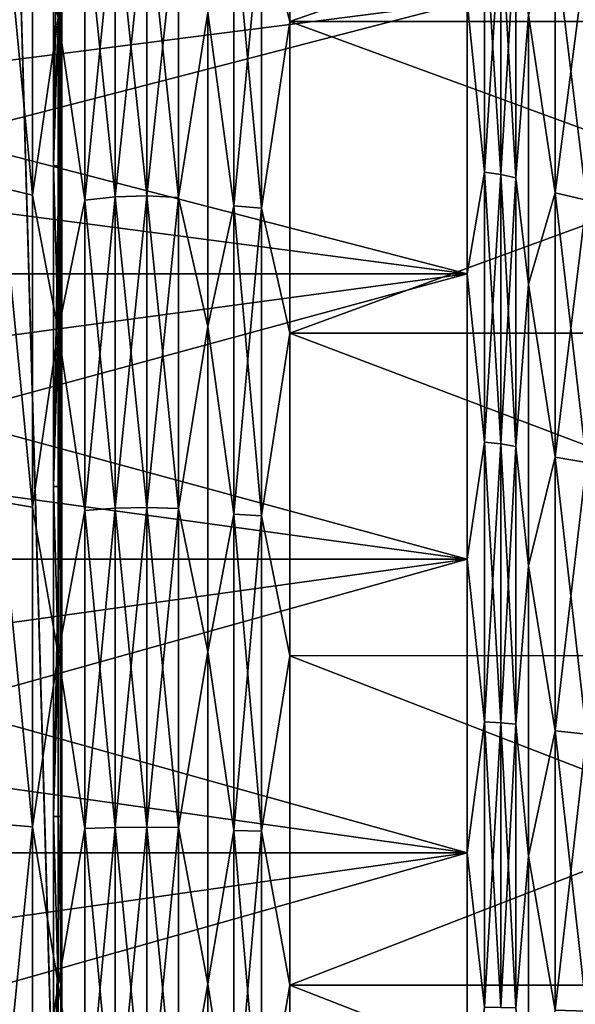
# Model space of a CAD drawing. Header units: metres. Extents: x -205 to 205, y -104 to 104.
# Tile 1004 of 1056: x -40.26 to -36.81, y 0.95 to 7.06. Entities that reach past the tile are written whole.
import ezdxf

# ---------------------------------------------------------------- set-up
doc = ezdxf.new("R2010")
doc.units = ezdxf.units.M
doc.layers.add('solid_01_2-CONSUMER_EHM_BOX_SW0001', color=7, linetype='CONTINUOUS')

msp = doc.modelspace()

# ---------------------------------------------------------------- linework, layer by layer
at = {"layer": 'solid_01_2-CONSUMER_EHM_BOX_SW0001'}
for points in [[(-200.010849, -74.958488), (-200.010773, 75.041512), (-0.010778, 75.04142)], [(-0.010849, -74.95858), (-200.010849, -74.958488), (-0.010778, 75.04142)], [(-42.500065, -37.458561, 108.5), (42.499969, 37.541401, 108.5), (-42.500031, 37.541439, 108.5)], [(-42.500065, -37.458561, 108.5), (42.499935, -37.458599, 108.5), (42.499969, 37.541401, 108.5)], [(-40.598011, 19.039743, 63.099998), (-39.498363, -18.956865, 63.099998), (-40.59803, -18.956865, 63.099998)], [(-40.598011, 19.039743, 63.099998), (39.498245, -18.956903, 63.099998), (-39.498363, -18.956865, 63.099998)], [(-40.598011, 19.039743, 63.099998), (40.597916, -18.956903, 63.099998), (39.498245, -18.956903, 63.099998)], [(-40.598011, 19.039743, 63.099998), (-39.498344, 19.039742, 63.099998), (40.597916, -18.956903, 63.099998)], [(40.597916, -18.956903, 63.099998), (-39.498344, 19.039742, 63.099998), (39.498264, 19.039705, 63.099998)], [(-40.000042, 18.541439, 6), (-40.027378, 8.063331, 8.610086), (-40.018719, 6.15549, 7.783002)], [(-40.000042, 18.541439, 6), (-40.018719, 6.15549, 7.783002), (-40.012447, 4.164842, 7.184182)], [(-40.000042, 18.541439, 6), (-40.012447, 4.164842, 7.184182), (-40.008652, 2.116983, 6.821424)], [(-40.000042, 18.541439, 6), (-40.008652, 2.116983, 6.821424), (-40.007378, 0.04149, 6.7)], [(-40.000042, 18.541439, 6), (-40.007378, 0.04149, 6.7), (-40.000057, -18.458561, 6)], [(-31.800039, 18.541435, 6), (-40.000042, 18.541439, 6), (-40.000057, -18.458561, 6)], [(-31.800039, 18.541435, 6), (-40.000057, -18.458561, 6), (-31.800058, -18.458565, 6)], [(-38.584896, 7.052049, 40.752426), (-38.584896, 8.891438, 39.828651), (-38.761566, 7.728005, 40.461323)], [(-38.761566, 7.728005, 8.538678), (-38.584896, 8.891438, 9.17135), (-38.584896, 7.052049, 8.247575)], [(-33.300045, 8.891307, 39.828724), (-38.584896, 8.891438, 39.828651), (-38.584896, 7.052049, 40.752426)], [(-33.300045, 7.052092, 8.247596), (-38.584896, 7.052049, 8.247575), (-38.584896, 8.891438, 9.17135)], [(-33.300045, 8.891317, 9.171283), (-33.300045, 7.052092, 8.247596), (-38.584896, 8.891438, 9.17135)], [(-33.300045, 7.052084, 40.752407), (-33.300045, 8.891307, 39.828724), (-38.584896, 7.052049, 40.752426)], [(-40.051361, 6.155506, 7.782998), (-40.018719, 6.15549, 7.783002), (-40.027378, 8.063331, 8.610086)], [(-40.051361, 8.063162, 8.610004), (-40.051361, 6.155506, 7.782998), (-40.027378, 8.063331, 8.610086)], [(-40.022545, 7.074157, 8.196341), (-40.051361, 6.155506, 7.782998), (-40.051361, 8.063162, 8.610004)], [(-40.364674, 7.892413, 40.818127), (-40.372852, 6.019494, 41.599018), (-40.18243, 5.972823, 41.450924)], [(-40.364674, 7.892413, 40.818127), (-40.18243, 5.972823, 41.450924), (-40.18243, 7.833429, 40.680237)], [(-40.022545, 7.074157, 40.803658), (-40.18243, 7.833429, 40.680237), (-40.18243, 5.972823, 41.450924)], [(-39.471989, 7.829438, 40.671947), (-39.670082, 7.82172, 40.655922), (-39.670086, 5.96391, 41.425453)], [(-39.471989, 5.969785, 41.442242), (-39.471989, 7.829438, 40.671947), (-39.670086, 5.96391, 41.425453)], [(-39.471989, 7.829438, 8.328053), (-39.471989, 5.969785, 7.557759), (-39.670082, 7.82172, 8.344078)], [(-39.275631, 5.959338, 7.587613), (-39.471989, 5.969785, 7.557759), (-39.471989, 7.829438, 8.328053)], [(-39.275631, 7.815714, 8.356549), (-39.275631, 5.959338, 7.587613), (-39.471989, 7.829438, 8.328053)], [(-39.275631, 7.815714, 40.643452), (-39.471989, 7.829438, 40.671947), (-39.471989, 5.969785, 41.442242)], [(-39.85767, 5.942077, 41.363056), (-39.85767, 7.793038, 40.596363), (-40.022545, 7.074157, 40.803658)], [(-39.85767, 7.793038, 8.403637), (-39.85767, 5.942077, 7.636943), (-40.022545, 7.074157, 8.196341)], [(-39.670082, 7.82172, 8.344078), (-39.670086, 5.96391, 7.574548), (-39.85767, 7.793038, 8.403637)], [(-39.670082, 7.82172, 40.655922), (-39.85767, 7.793038, 40.596363), (-39.85767, 5.942077, 41.363056)], [(-39.670086, 5.96391, 41.425453), (-39.670082, 7.82172, 40.655922), (-39.85767, 5.942077, 41.363056)], [(-39.670086, 5.96391, 7.574548), (-39.85767, 5.942077, 7.636943), (-39.85767, 7.793038, 8.403637)], [(-39.471989, 5.969785, 7.557759), (-39.670086, 5.96391, 7.574548), (-39.670082, 7.82172, 8.344078)], [(-39.275631, 5.959338, 41.412388), (-39.275631, 7.815714, 40.643452), (-39.471989, 5.969785, 41.442242)], [(-39.093311, 7.107061, 8.120045), (-39.275631, 5.959338, 7.587613), (-39.275631, 7.815714, 8.356549)], [(-39.093311, 7.107061, 40.879955), (-39.275631, 7.815714, 40.643452), (-39.275631, 5.959338, 41.412388)], [(-38.933014, 5.908036, 7.734226), (-39.093311, 7.107061, 8.120045), (-38.933014, 7.748319, 8.496496)], [(-38.933014, 7.748319, 40.503506), (-39.093311, 7.107061, 40.879955), (-38.933014, 5.908036, 41.265774)], [(-38.933014, 7.748319, 40.503506), (-38.933014, 5.908036, 41.265774), (-38.761566, 7.728005, 40.461323)], [(-38.933014, 7.748319, 8.496496), (-38.761566, 7.728005, 8.538678), (-38.761566, 5.892572, 7.778418)], [(-38.933014, 5.908036, 7.734226), (-38.933014, 7.748319, 8.496496), (-38.761566, 5.892572, 7.778418)], [(-38.933014, 5.908036, 41.265774), (-38.761566, 5.892572, 41.221581), (-38.761566, 7.728005, 40.461323)], [(-38.584896, 7.052049, 40.752426), (-38.761566, 7.728005, 40.461323), (-38.761566, 5.892572, 41.221581)], [(-38.761566, 5.892572, 7.778418), (-38.761566, 7.728005, 8.538678), (-38.584896, 7.052049, 8.247575)], [(-37.37669, 6.116619, 10.416145), (-37.37669, 7.710576, 11.216661), (-37.484318, 7.174938, 10.90825)], [(-37.484318, 7.174938, 38.091751), (-37.37669, 7.710576, 37.78334), (-37.37669, 6.116619, 38.583855)], [(-37.273811, 7.693201, 11.246757), (-37.37669, 7.710576, 11.216661), (-37.37669, 6.116619, 10.416145)], [(-37.273811, 6.102854, 38.551945), (-37.37669, 6.116619, 38.583855), (-37.37669, 7.710576, 37.78334)], [(-37.273811, 7.693201, 37.753242), (-37.273811, 6.102854, 38.551945), (-37.37669, 7.710576, 37.78334)], [(-37.273811, 6.102854, 10.448055), (-37.273811, 7.693201, 11.246757), (-37.37669, 6.116619, 10.416145)], [(-37.180859, 7.665129, 11.295379), (-37.273811, 7.693201, 11.246757), (-37.273811, 6.102854, 10.448055)], [(-37.180862, 6.080617, 38.500393), (-37.273811, 6.102854, 38.551945), (-37.273811, 7.693201, 37.753242)], [(-37.180859, 7.665129, 37.70462), (-37.180862, 6.080617, 38.500393), (-37.273811, 7.693201, 37.753242)], [(-37.180862, 6.080617, 10.499606), (-37.180859, 7.665129, 11.295379), (-37.273811, 6.102854, 10.448055)], [(-37.180859, 7.665129, 37.70462), (-37.102295, 7.092487, 37.934654), (-37.180862, 6.080617, 38.500393)], [(-37.180862, 6.080617, 10.499606), (-37.102295, 7.092487, 11.065347), (-37.180859, 7.665129, 11.295379)], [(-37.102295, 7.092487, 37.934654), (-36.937305, 7.549184, 37.503799), (-36.937305, 5.98877, 38.287468)], [(-36.937305, 5.98877, 10.712532), (-36.937305, 7.549184, 11.496201), (-37.102295, 7.092487, 11.065347)], [(-36.742111, 5.942072, 38.179211), (-36.937305, 5.98877, 38.287468), (-36.937305, 7.549184, 37.503799)], [(-36.742111, 7.490233, 37.401695), (-36.742111, 5.942072, 38.179211), (-36.937305, 7.549184, 37.503799)], [(-36.742111, 7.490233, 11.598306), (-36.937305, 7.549184, 11.496201), (-36.937305, 5.98877, 10.712532)], [(-36.742111, 5.942072, 10.820789), (-36.742111, 7.490233, 11.598306), (-36.937305, 5.98877, 10.712532)], [(-44.000046, 6.341283, 10.50234), (-37.484318, 7.174938, 10.90825), (-44.000046, 7.174948, 10.908254)], [(-44.000046, 7.174948, 38.091747), (-37.484318, 7.174938, 38.091751), (-37.484318, 5.484622, 38.852501)], [(-44.000046, 6.341283, 38.497662), (-44.000046, 7.174948, 38.091747), (-37.484318, 5.484622, 38.852501)], [(-44.000046, 5.484631, 10.147503), (-37.484318, 5.484622, 10.147501), (-37.484318, 7.174938, 10.90825)], [(-44.000046, 5.484631, 10.147503), (-37.484318, 7.174938, 10.90825), (-44.000046, 6.341283, 10.50234)], [(-37.37669, 6.116619, 10.416145), (-37.484318, 7.174938, 10.90825), (-37.484318, 5.484622, 10.147501)], [(-37.484318, 5.484622, 38.852501), (-37.484318, 7.174938, 38.091751), (-37.37669, 6.116619, 38.583855)], [(-39.093311, 7.107061, 8.120045), (-39.093311, 5.157689, 7.410532), (-39.275631, 5.959338, 7.587613)], [(-39.093311, 5.157689, 41.58947), (-39.093311, 7.107061, 40.879955), (-39.275631, 5.959338, 41.412388)], [(-38.933014, 5.908036, 7.734226), (-39.093311, 5.157689, 7.410532), (-39.093311, 7.107061, 8.120045)], [(-38.933014, 5.908036, 41.265774), (-39.093311, 7.107061, 40.879955), (-39.093311, 5.157689, 41.58947)], [(-37.180862, 6.080617, 38.500393), (-37.102295, 7.092487, 37.934654), (-37.102295, 5.421708, 38.686611)], [(-37.180862, 6.080617, 10.499606), (-37.102295, 5.421708, 10.313391), (-37.102295, 7.092487, 11.065347)], [(-37.102295, 5.421708, 38.686611), (-37.102295, 7.092487, 37.934654), (-36.937305, 5.98877, 38.287468)], [(-36.937305, 5.98877, 10.712532), (-37.102295, 7.092487, 11.065347), (-37.102295, 5.421708, 10.313391)], [(-40.022545, 5.133982, 41.509834), (-40.022545, 7.074157, 40.803658), (-40.18243, 5.972823, 41.450924)], [(-40.022545, 7.074157, 8.196341), (-40.022545, 5.133982, 7.490167), (-40.051361, 6.155506, 7.782998)], [(-39.85767, 5.942077, 41.363056), (-40.022545, 7.074157, 40.803658), (-40.022545, 5.133982, 41.509834)], [(-39.85767, 5.942077, 7.636943), (-40.022545, 5.133982, 7.490167), (-40.022545, 7.074157, 8.196341)], [(-38.584896, 5.117855, 41.456413), (-38.584896, 7.052049, 40.752426), (-38.761566, 5.892572, 41.221581)], [(-38.761566, 5.892572, 7.778418), (-38.584896, 7.052049, 8.247575), (-38.584896, 5.117855, 7.543586)], [(-33.300045, 7.052092, 8.247596), (-33.300045, 5.118023, 7.543643), (-38.584896, 7.052049, 8.247575)], [(-33.300045, 7.052084, 40.752407), (-38.584896, 7.052049, 40.752426), (-38.584896, 5.117855, 41.456413)], [(-33.300045, 5.118017, 41.45636), (-33.300045, 7.052084, 40.752407), (-38.584896, 5.117855, 41.456413)], [(-33.300045, 5.118023, 7.543643), (-38.584896, 5.117855, 7.543586), (-38.584896, 7.052049, 8.247575)], [(-44.000046, 5.484631, 38.852497), (-44.000046, 6.341283, 38.497662), (-37.484318, 5.484622, 38.852501)], [(-40.051361, 6.155506, 7.782998), (-40.051365, 4.164427, 7.184083), (-40.018719, 6.15549, 7.783002)], [(-40.022545, 5.133982, 7.490167), (-40.051365, 4.164427, 7.184083), (-40.051361, 6.155506, 7.782998)], [(-40.051365, 4.164427, 7.184083), (-40.012447, 4.164842, 7.184182), (-40.018719, 6.15549, 7.783002)], [(-37.37669, 4.440505, 9.80609), (-37.37669, 6.116619, 10.416145), (-37.484318, 5.484622, 10.147501)], [(-37.484318, 5.484622, 38.852501), (-37.37669, 6.116619, 38.583855), (-37.37669, 4.440505, 39.193909)], [(-37.273811, 6.102854, 10.448055), (-37.37669, 6.116619, 10.416145), (-37.37669, 4.440505, 9.80609)], [(-37.273811, 4.430538, 39.160618), (-37.37669, 4.440505, 39.193909), (-37.37669, 6.116619, 38.583855)], [(-37.273811, 6.102854, 38.551945), (-37.273811, 4.430538, 39.160618), (-37.37669, 6.116619, 38.583855)], [(-37.273811, 4.430538, 9.839382), (-37.273811, 6.102854, 10.448055), (-37.37669, 4.440505, 9.80609)], [(-37.180862, 6.080617, 10.499606), (-37.273811, 6.102854, 10.448055), (-37.273811, 4.430538, 9.839382)], [(-37.180862, 4.414436, 39.106834), (-37.273811, 4.430538, 39.160618), (-37.273811, 6.102854, 38.551945)], [(-37.180862, 6.080617, 38.500393), (-37.180862, 4.414436, 39.106834), (-37.273811, 6.102854, 38.551945)], [(-37.180862, 4.414436, 9.893167), (-37.180862, 6.080617, 10.499606), (-37.273811, 4.430538, 9.839382)], [(-37.180862, 6.080617, 38.500393), (-37.102295, 5.421708, 38.686611), (-37.180862, 4.414436, 39.106834)], [(-37.180862, 4.414436, 9.893167), (-37.102295, 5.421708, 10.313391), (-37.180862, 6.080617, 10.499606)], [(-40.372852, 6.019494, 41.599018), (-40.378773, 4.069792, 42.164223), (-40.182434, 4.037626, 42.008446)], [(-40.372852, 6.019494, 41.599018), (-40.182434, 4.037626, 42.008446), (-40.18243, 5.972823, 41.450924)], [(-40.022545, 5.133982, 41.509834), (-40.18243, 5.972823, 41.450924), (-40.182434, 4.037626, 42.008446)], [(-39.85767, 4.016912, 41.917686), (-39.85767, 5.942077, 41.363056), (-40.022545, 5.133982, 41.509834)], [(-39.85767, 5.942077, 7.636943), (-39.85767, 4.016912, 7.082313), (-40.022545, 5.133982, 7.490167)], [(-39.670086, 5.96391, 7.574548), (-39.670086, 4.031621, 7.017865), (-39.85767, 5.942077, 7.636943)], [(-39.670086, 5.96391, 41.425453), (-39.85767, 5.942077, 41.363056), (-39.85767, 4.016912, 41.917686)], [(-39.670086, 4.031621, 41.982136), (-39.670086, 5.96391, 41.425453), (-39.85767, 4.016912, 41.917686)], [(-39.670086, 4.031621, 7.017865), (-39.85767, 4.016912, 7.082313), (-39.85767, 5.942077, 7.636943)], [(-39.471989, 5.969785, 7.557759), (-39.471992, 4.035579, 7.000524), (-39.670086, 5.96391, 7.574548)], [(-39.471989, 5.969785, 41.442242), (-39.670086, 5.96391, 41.425453), (-39.670086, 4.031621, 41.982136)], [(-39.471992, 4.035579, 41.999477), (-39.471989, 5.969785, 41.442242), (-39.670086, 4.031621, 41.982136)], [(-39.471992, 4.035579, 7.000524), (-39.670086, 4.031621, 7.017865), (-39.670086, 5.96391, 7.574548)], [(-39.275631, 4.028541, 7.03136), (-39.471992, 4.035579, 7.000524), (-39.471989, 5.969785, 7.557759)], [(-39.275631, 5.959338, 41.412388), (-39.471989, 5.969785, 41.442242), (-39.471992, 4.035579, 41.999477)], [(-39.275631, 4.028541, 41.968639), (-39.275631, 5.959338, 41.412388), (-39.471992, 4.035579, 41.999477)], [(-39.275631, 5.959338, 7.587613), (-39.275631, 4.028541, 7.03136), (-39.471989, 5.969785, 7.557759)], [(-39.093311, 5.157689, 7.410532), (-39.275631, 4.028541, 7.03136), (-39.275631, 5.959338, 7.587613)], [(-39.093311, 5.157689, 41.58947), (-39.275631, 5.959338, 41.412388), (-39.275631, 4.028541, 41.968639)], [(-37.102295, 5.421708, 38.686611), (-36.937305, 5.98877, 38.287468), (-36.937305, 4.347929, 38.884686)], [(-36.937305, 4.347929, 10.115314), (-36.937305, 5.98877, 10.712532), (-37.102295, 5.421708, 10.313391)], [(-36.742111, 4.314115, 38.77174), (-36.937305, 4.347929, 38.884686), (-36.937305, 5.98877, 38.287468)], [(-36.742111, 5.942072, 38.179211), (-36.742111, 4.314115, 38.77174), (-36.937305, 5.98877, 38.287468)], [(-36.742111, 5.942072, 10.820789), (-36.937305, 5.98877, 10.712532), (-36.937305, 4.347929, 10.115314)], [(-36.742111, 4.314115, 10.228262), (-36.742111, 5.942072, 10.820789), (-36.937305, 4.347929, 10.115314)], [(-38.933014, 3.993977, 7.182795), (-39.093311, 5.157689, 7.410532), (-38.933014, 5.908036, 7.734226)], [(-38.933014, 5.908036, 41.265774), (-39.093311, 5.157689, 41.58947), (-38.933014, 3.993977, 41.817204)], [(-38.933014, 5.908036, 41.265774), (-38.933014, 3.993977, 41.817204), (-38.761566, 5.892572, 41.221581)], [(-38.933014, 5.908036, 7.734226), (-38.761566, 5.892572, 7.778418), (-38.76157, 3.983558, 7.22844)], [(-38.933014, 3.993977, 7.182795), (-38.933014, 5.908036, 7.734226), (-38.76157, 3.983558, 7.22844)], [(-38.933014, 3.993977, 41.817204), (-38.76157, 3.983558, 41.771561), (-38.761566, 5.892572, 41.221581)], [(-38.584896, 5.117855, 41.456413), (-38.761566, 5.892572, 41.221581), (-38.76157, 3.983558, 41.771561)], [(-38.76157, 3.983558, 7.22844), (-38.761566, 5.892572, 7.778418), (-38.584896, 5.117855, 7.543586)], [(-44.000046, 4.608117, 9.845037), (-37.484318, 5.484622, 10.147501), (-44.000046, 5.484631, 10.147503)], [(-44.000046, 5.484631, 38.852497), (-37.484318, 5.484622, 38.852501), (-37.484318, 3.714932, 39.403957)], [(-44.000046, 4.608117, 39.154964), (-44.000046, 5.484631, 38.852497), (-37.484318, 3.714932, 39.403957)], [(-44.000046, 3.71494, 9.596045), (-37.484318, 3.714932, 9.596043), (-37.484318, 5.484622, 10.147501)], [(-44.000046, 3.71494, 9.596045), (-37.484318, 5.484622, 10.147501), (-44.000046, 4.608117, 9.845037)], [(-37.37669, 4.440505, 9.80609), (-37.484318, 5.484622, 10.147501), (-37.484318, 3.714932, 9.596043)], [(-37.484318, 3.714932, 39.403957), (-37.484318, 5.484622, 38.852501), (-37.37669, 4.440505, 39.193909)], [(-37.180862, 4.414436, 39.106834), (-37.102295, 5.421708, 38.686611), (-37.102295, 3.672473, 39.231693)], [(-37.180862, 4.414436, 9.893167), (-37.102295, 3.672473, 9.768307), (-37.102295, 5.421708, 10.313391)], [(-37.102295, 3.672473, 39.231693), (-37.102295, 5.421708, 38.686611), (-36.937305, 4.347929, 38.884686)], [(-36.937305, 4.347929, 10.115314), (-37.102295, 5.421708, 10.313391), (-37.102295, 3.672473, 9.768307)], [(-39.093311, 5.157689, 7.410532), (-39.093315, 3.139128, 6.932124), (-39.275631, 4.028541, 7.03136)], [(-39.093315, 3.139128, 42.067875), (-39.093311, 5.157689, 41.58947), (-39.275631, 4.028541, 41.968639)], [(-38.933014, 3.993977, 7.182795), (-39.093315, 3.139128, 6.932124), (-39.093311, 5.157689, 7.410532)], [(-38.933014, 3.993977, 41.817204), (-39.093311, 5.157689, 41.58947), (-39.093315, 3.139128, 42.067875)], [(-40.022549, 3.124815, 41.986031), (-40.022545, 5.133982, 41.509834), (-40.182434, 4.037626, 42.008446)], [(-40.022545, 5.133982, 7.490167), (-40.022549, 3.124815, 7.01397), (-40.051365, 4.164427, 7.184083)], [(-39.85767, 4.016912, 41.917686), (-40.022545, 5.133982, 41.509834), (-40.022549, 3.124815, 41.986031)], [(-39.85767, 4.016912, 7.082313), (-40.022549, 3.124815, 7.01397), (-40.022545, 5.133982, 7.490167)], [(-38.584896, 3.11501, 41.931099), (-38.584896, 5.117855, 41.456413), (-38.76157, 3.983558, 41.771561)], [(-38.76157, 3.983558, 7.22844), (-38.584896, 5.117855, 7.543586), (-38.584896, 3.11501, 7.068903)], [(-33.300045, 5.118023, 7.543643), (-33.300049, 3.11516, 7.068935), (-38.584896, 5.117855, 7.543586)], [(-33.300049, 3.115156, 41.931065), (-33.300045, 5.118017, 41.45636), (-38.584896, 5.117855, 41.456413)], [(-33.300049, 3.115156, 41.931065), (-38.584896, 5.117855, 41.456413), (-38.584896, 3.11501, 41.931099)], [(-33.300049, 3.11516, 7.068935), (-38.584896, 3.11501, 7.068903), (-38.584896, 5.117855, 7.543586)], [(-44.000046, 3.71494, 39.403957), (-44.000046, 4.608117, 39.154964), (-37.484318, 3.714932, 39.403957)], [(-37.37669, 2.704901, 9.394744), (-37.37669, 4.440505, 9.80609), (-37.484318, 3.714932, 9.596043)], [(-37.484318, 3.714932, 39.403957), (-37.37669, 4.440505, 39.193909), (-37.37669, 2.704901, 39.605255)], [(-37.273811, 4.430538, 9.839382), (-37.37669, 4.440505, 9.80609), (-37.37669, 2.704901, 9.394744)], [(-37.273811, 2.698866, 39.571033), (-37.37669, 2.704901, 39.605255), (-37.37669, 4.440505, 39.193909)], [(-37.273811, 4.430538, 39.160618), (-37.273811, 2.698866, 39.571033), (-37.37669, 4.440505, 39.193909)], [(-37.273811, 2.698866, 9.428968), (-37.273811, 4.430538, 9.839382), (-37.37669, 2.704901, 9.394744)], [(-37.180862, 4.414436, 9.893167), (-37.273811, 4.430538, 9.839382), (-37.273811, 2.698866, 9.428968)], [(-37.180862, 2.689117, 39.515743), (-37.273811, 2.698866, 39.571033), (-37.273811, 4.430538, 39.160618)], [(-37.180862, 4.414436, 39.106834), (-37.180862, 2.689117, 39.515743), (-37.273811, 4.430538, 39.160618)], [(-37.180862, 2.689117, 9.484258), (-37.180862, 4.414436, 9.893167), (-37.273811, 2.698866, 9.428968)], [(-37.180862, 4.414436, 39.106834), (-37.102295, 3.672473, 39.231693), (-37.180862, 2.689117, 39.515743)], [(-37.180862, 2.689117, 9.484258), (-37.102295, 3.672473, 9.768307), (-37.180862, 4.414436, 9.893167)], [(-37.102295, 3.672473, 39.231693), (-36.937305, 4.347929, 38.884686), (-36.937305, 2.64885, 39.287376)], [(-36.937305, 2.64885, 9.712626), (-36.937305, 4.347929, 10.115314), (-37.102295, 3.672473, 9.768307)], [(-36.742111, 2.628377, 39.171265), (-36.937305, 2.64885, 39.287376), (-36.937305, 4.347929, 38.884686)], [(-36.742111, 4.314115, 38.77174), (-36.742111, 2.628377, 39.171265), (-36.937305, 4.347929, 38.884686)], [(-36.742111, 4.314115, 10.228262), (-36.937305, 4.347929, 10.115314), (-36.937305, 2.64885, 9.712626)], [(-36.742111, 2.628377, 9.828734), (-36.742111, 4.314115, 10.228262), (-36.937305, 2.64885, 9.712626)], [(-40.051365, 2.117093, 6.821435), (-40.008652, 2.116983, 6.821424), (-40.012447, 4.164842, 7.184182)], [(-40.051365, 4.164427, 7.184083), (-40.051365, 2.117093, 6.821435), (-40.012447, 4.164842, 7.184182)], [(-40.022549, 3.124815, 7.01397), (-40.051365, 2.117093, 6.821435), (-40.051365, 4.164427, 7.184083)], [(-40.378773, 4.069792, 42.164223), (-40.382355, 2.068578, 42.506279), (-40.182434, 2.052176, 42.345787)], [(-40.378773, 4.069792, 42.164223), (-40.182434, 2.052176, 42.345787), (-40.182434, 4.037626, 42.008446)], [(-40.022549, 3.124815, 41.986031), (-40.182434, 4.037626, 42.008446), (-40.182434, 2.052176, 42.345787)], [(-39.471992, 4.035579, 7.000524), (-39.471992, 2.051145, 6.663355), (-39.670086, 4.031621, 7.017865)], [(-39.471992, 4.035579, 41.999477), (-39.670086, 4.031621, 41.982136), (-39.670086, 2.049154, 42.31897)], [(-39.471992, 2.051145, 42.336647), (-39.471992, 4.035579, 41.999477), (-39.670086, 2.049154, 42.31897)], [(-39.275631, 2.047604, 6.694785), (-39.471992, 2.051145, 6.663355), (-39.471992, 4.035579, 7.000524)], [(-39.275631, 4.028541, 7.03136), (-39.275631, 2.047604, 6.694785), (-39.471992, 4.035579, 7.000524)], [(-39.275631, 4.028541, 41.968639), (-39.471992, 4.035579, 41.999477), (-39.471992, 2.051145, 42.336647)], [(-39.85767, 2.041752, 42.253281), (-39.85767, 4.016912, 41.917686), (-40.022549, 3.124815, 41.986031)], [(-39.85767, 4.016912, 7.082313), (-39.85767, 2.041752, 6.74672), (-40.022549, 3.124815, 7.01397)], [(-39.670086, 4.031621, 7.017865), (-39.670086, 2.049154, 6.68103), (-39.85767, 4.016912, 7.082313)], [(-39.670086, 4.031621, 41.982136), (-39.85767, 4.016912, 41.917686), (-39.85767, 2.041752, 42.253281)], [(-39.670086, 2.049154, 42.31897), (-39.670086, 4.031621, 41.982136), (-39.85767, 2.041752, 42.253281)], [(-39.670086, 2.049154, 6.68103), (-39.85767, 2.041752, 6.74672), (-39.85767, 4.016912, 7.082313)], [(-39.471992, 2.051145, 6.663355), (-39.670086, 2.049154, 6.68103), (-39.670086, 4.031621, 7.017865)], [(-39.275631, 2.047604, 42.305214), (-39.275631, 4.028541, 41.968639), (-39.471992, 2.051145, 42.336647)], [(-39.093315, 3.139128, 6.932124), (-39.275631, 2.047604, 6.694785), (-39.275631, 4.028541, 7.03136)], [(-39.093315, 3.139128, 42.067875), (-39.275631, 4.028541, 41.968639), (-39.275631, 2.047604, 42.305214)], [(-38.933018, 2.030212, 6.849138), (-39.093315, 3.139128, 6.932124), (-38.933014, 3.993977, 7.182795)], [(-38.933014, 3.993977, 41.817204), (-39.093315, 3.139128, 42.067875), (-38.933018, 2.030212, 42.150864)], [(-38.933014, 3.993977, 41.817204), (-38.933018, 2.030212, 42.150864), (-38.76157, 3.983558, 41.771561)], [(-38.933018, 2.030212, 6.849138), (-38.933014, 3.993977, 7.182795), (-38.76157, 2.02497, 6.895663)], [(-38.933018, 2.030212, 42.150864), (-38.76157, 2.02497, 42.104336), (-38.76157, 3.983558, 41.771561)], [(-38.933014, 3.993977, 7.182795), (-38.76157, 3.983558, 7.22844), (-38.76157, 2.02497, 6.895663)], [(-38.584896, 3.11501, 41.931099), (-38.76157, 3.983558, 41.771561), (-38.76157, 2.02497, 42.104336)], [(-38.76157, 2.02497, 6.895663), (-38.76157, 3.983558, 7.22844), (-38.584896, 3.11501, 7.068903)], [(-44.00005, 1.89168, 9.261919), (-37.484322, 1.891675, 9.261919), (-37.484318, 3.714932, 9.596043)], [(-44.00005, 1.89168, 9.261919), (-37.484318, 3.714932, 9.596043), (-44.000046, 2.808358, 9.401435)], [(-44.000046, 2.808358, 9.401435), (-37.484318, 3.714932, 9.596043), (-44.000046, 3.71494, 9.596045)], [(-44.000046, 3.71494, 39.403957), (-37.484318, 3.714932, 39.403957), (-37.484322, 1.891675, 39.738083)], [(-44.000046, 2.808358, 39.598564), (-44.000046, 3.71494, 39.403957), (-37.484322, 1.891675, 39.738083)], [(-37.37669, 2.704901, 9.394744), (-37.484318, 3.714932, 9.596043), (-37.484322, 1.891675, 9.261919)], [(-37.484322, 1.891675, 39.738083), (-37.484318, 3.714932, 39.403957), (-37.37669, 2.704901, 39.605255)], [(-37.180862, 2.689117, 39.515743), (-37.102295, 3.672473, 39.231693), (-37.102295, 1.870289, 39.561954)], [(-37.180862, 2.689117, 9.484258), (-37.102295, 1.870289, 9.438045), (-37.102295, 3.672473, 9.768307)], [(-37.102295, 1.870289, 39.561954), (-37.102295, 3.672473, 39.231693), (-36.937305, 2.64885, 39.287376)], [(-36.937305, 2.64885, 9.712626), (-37.102295, 3.672473, 9.768307), (-37.102295, 1.870289, 9.438045)], [(-40.022549, 1.073842, 42.225761), (-40.022549, 3.124815, 41.986031), (-40.182434, 2.052176, 42.345787)], [(-40.022549, 3.124815, 7.01397), (-40.022549, 1.073842, 6.77424), (-40.051365, 2.117093, 6.821435)], [(-39.85767, 2.041752, 42.253281), (-40.022549, 3.124815, 41.986031), (-40.022549, 1.073842, 42.225761)], [(-39.85767, 2.041752, 6.74672), (-40.022549, 1.073842, 6.77424), (-40.022549, 3.124815, 7.01397)], [(-39.093315, 3.139128, 6.932124), (-39.093315, 1.078677, 6.691292), (-39.275631, 2.047604, 6.694785)], [(-39.093315, 1.078677, 42.308708), (-39.093315, 3.139128, 42.067875), (-39.275631, 2.047604, 42.305214)], [(-38.933018, 2.030212, 6.849138), (-39.093315, 1.078677, 6.691292), (-39.093315, 3.139128, 6.932124)], [(-38.933018, 2.030212, 42.150864), (-39.093315, 3.139128, 42.067875), (-39.093315, 1.078677, 42.308708)], [(-38.5849, 1.070601, 42.170055), (-38.584896, 3.11501, 41.931099), (-38.76157, 2.02497, 42.104336)], [(-38.76157, 2.02497, 6.895663), (-38.584896, 3.11501, 7.068903), (-38.5849, 1.070601, 6.829946)], [(-33.300049, 3.115156, 41.931065), (-38.584896, 3.11501, 41.931099), (-38.5849, 1.070601, 42.170055)], [(-33.300049, 1.070609, 42.170055), (-33.300049, 3.115156, 41.931065), (-38.5849, 1.070601, 42.170055)], [(-33.300049, 1.070609, 6.829945), (-38.5849, 1.070601, 6.829946), (-38.584896, 3.11501, 7.068903)], [(-33.300049, 3.11516, 7.068935), (-33.300049, 1.070609, 6.829945), (-38.584896, 3.11501, 7.068903)], [(-44.00005, 1.89168, 39.738079), (-44.000046, 2.808358, 39.598564), (-37.484322, 1.891675, 39.738083)], [(-37.37669, 0.933279, 9.187672), (-37.37669, 2.704901, 9.394744), (-37.484322, 1.891675, 9.261919)], [(-37.484322, 1.891675, 39.738083), (-37.37669, 2.704901, 39.605255), (-37.37669, 0.933279, 39.812328)], [(-37.273811, 2.698866, 9.428968), (-37.37669, 2.704901, 9.394744), (-37.37669, 0.933279, 9.187672)], [(-37.273811, 0.931258, 39.777637), (-37.37669, 0.933279, 39.812328), (-37.37669, 2.704901, 39.605255)], [(-37.273811, 2.698866, 39.571033), (-37.273811, 0.931258, 39.777637), (-37.37669, 2.704901, 39.605255)], [(-37.273811, 0.931258, 9.222364), (-37.273811, 2.698866, 9.428968), (-37.37669, 0.933279, 9.187672)], [(-37.180862, 2.689117, 9.484258), (-37.273811, 2.698866, 9.428968), (-37.273811, 0.931258, 9.222364)], [(-37.180862, 0.927993, 39.721588), (-37.273811, 0.931258, 39.777637), (-37.273811, 2.698866, 39.571033)], [(-37.180862, 2.689117, 39.515743), (-37.180862, 0.927993, 39.721588), (-37.273811, 2.698866, 39.571033)], [(-37.180862, 0.927993, 9.278412), (-37.180862, 2.689117, 9.484258), (-37.273811, 0.931258, 9.222364)], [(-37.180862, 2.689117, 39.515743), (-37.102295, 1.870289, 39.561954), (-37.180862, 0.927993, 39.721588)], [(-37.180862, 0.927993, 9.278412), (-37.102295, 1.870289, 9.438045), (-37.180862, 2.689117, 9.484258)], [(-37.102295, 1.870289, 39.561954), (-36.937305, 2.64885, 39.287376), (-36.937309, 0.91451, 39.490089)], [(-36.937309, 0.91451, 9.50991), (-36.937305, 2.64885, 9.712626), (-37.102295, 1.870289, 9.438045)], [(-36.742115, 0.907655, 39.372391), (-36.937309, 0.91451, 39.490089), (-36.937305, 2.64885, 39.287376)], [(-36.742111, 2.628377, 9.828734), (-36.937305, 2.64885, 9.712626), (-36.937309, 0.91451, 9.50991)], [(-36.742115, 0.907655, 9.627611), (-36.742111, 2.628377, 9.828734), (-36.937309, 0.91451, 9.50991)], [(-36.742111, 2.628377, 39.171265), (-36.742115, 0.907655, 39.372391), (-36.937305, 2.64885, 39.287376)], [(-40.051365, 2.117093, 6.821435), (-40.051365, 0.041438, 6.7), (-40.008652, 2.116983, 6.821424)], [(-40.022549, 1.073842, 6.77424), (-40.051365, 0.041438, 6.7), (-40.051365, 2.117093, 6.821435)], [(-40.051365, 0.041438, 6.7), (-40.007378, 0.04149, 6.7), (-40.008652, 2.116983, 6.821424)], [(-40.382355, 2.068578, 42.506279), (-40.383556, 0.041425, 42.620792), (-40.182434, 2.052176, 42.345787)], [(-40.383556, 0.041425, 42.620792), (-40.182434, 0.041438, 42.458706), (-40.182434, 2.052176, 42.345787)], [(-40.022549, 1.073842, 42.225761), (-40.182434, 2.052176, 42.345787), (-40.182434, 0.041438, 42.458706)], [(-39.857674, 0.041438, 42.365616), (-39.85767, 2.041752, 42.253281), (-40.022549, 1.073842, 42.225761)], [(-39.85767, 2.041752, 6.74672), (-39.857674, 0.041438, 6.634384), (-40.022549, 1.073842, 6.77424)], [(-39.670086, 2.049154, 42.31897), (-39.85767, 2.041752, 42.253281), (-39.857674, 0.041438, 42.365616)], [(-39.670086, 0.041438, 42.431721), (-39.670086, 2.049154, 42.31897), (-39.857674, 0.041438, 42.365616)], [(-39.670086, 0.041438, 6.56828), (-39.857674, 0.041438, 6.634384), (-39.85767, 2.041752, 6.74672)], [(-39.670086, 2.049154, 6.68103), (-39.670086, 0.041438, 6.56828), (-39.85767, 2.041752, 6.74672)], [(-39.471992, 2.051145, 6.663355), (-39.471992, 0.041438, 6.550492), (-39.670086, 2.049154, 6.68103)], [(-39.471992, 2.051145, 42.336647), (-39.670086, 2.049154, 42.31897), (-39.670086, 0.041438, 42.431721)], [(-39.471992, 0.041438, 42.449509), (-39.471992, 2.051145, 42.336647), (-39.670086, 0.041438, 42.431721)], [(-39.471992, 0.041438, 6.550492), (-39.670086, 0.041438, 6.56828), (-39.670086, 2.049154, 6.68103)], [(-39.275635, 0.041438, 6.582121), (-39.471992, 0.041438, 6.550492), (-39.471992, 2.051145, 6.663355)], [(-39.275631, 2.047604, 6.694785), (-39.275635, 0.041438, 6.582121), (-39.471992, 2.051145, 6.663355)], [(-39.275631, 2.047604, 42.305214), (-39.471992, 2.051145, 42.336647), (-39.471992, 0.041438, 42.449509)], [(-39.275635, 0.041438, 42.417877), (-39.275631, 2.047604, 42.305214), (-39.471992, 0.041438, 42.449509)], [(-39.093315, 1.078677, 6.691292), (-39.275635, 0.041438, 6.582121), (-39.275631, 2.047604, 6.694785)], [(-39.093315, 1.078677, 42.308708), (-39.275631, 2.047604, 42.305214), (-39.275635, 0.041438, 42.417877)], [(-38.933018, 0.041438, 6.737451), (-39.093315, 1.078677, 6.691292), (-38.933018, 2.030212, 6.849138)], [(-38.933018, 2.030212, 42.150864), (-39.093315, 1.078677, 42.308708), (-38.933018, 0.041438, 42.26255)], [(-38.933018, 2.030212, 42.150864), (-38.933018, 0.041438, 42.26255), (-38.76157, 2.02497, 42.104336)], [(-38.933018, 2.030212, 6.849138), (-38.76157, 2.02497, 6.895663), (-38.76157, 0.041438, 6.78427)], [(-38.933018, 0.041438, 6.737451), (-38.933018, 2.030212, 6.849138), (-38.76157, 0.041438, 6.78427)], [(-38.933018, 0.041438, 42.26255), (-38.76157, 0.041438, 42.215729), (-38.76157, 2.02497, 42.104336)], [(-38.5849, 1.070601, 42.170055), (-38.76157, 2.02497, 42.104336), (-38.76157, 0.041438, 42.215729)], [(-38.76157, 0.041438, 6.78427), (-38.76157, 2.02497, 6.895663), (-38.5849, 1.070601, 6.829946)], [(-44.00005, 0.968251, 9.178005), (-37.484322, 1.891675, 9.261919), (-44.00005, 1.89168, 9.261919)], [(-44.00005, 1.89168, 39.738079), (-37.484322, 1.891675, 39.738083), (-37.484322, 0.041437, 39.849998)], [(-44.00005, 0.968251, 39.821995), (-44.00005, 1.89168, 39.738079), (-37.484322, 0.041437, 39.849998)], [(-44.00005, 0.04144, 9.15), (-37.484322, 0.041437, 9.15), (-37.484322, 1.891675, 9.261919)], [(-44.00005, 0.04144, 9.15), (-37.484322, 1.891675, 9.261919), (-44.00005, 0.968251, 9.178005)], [(-37.37669, 0.933279, 9.187672), (-37.484322, 1.891675, 9.261919), (-37.484322, 0.041437, 9.15)], [(-37.484322, 0.041437, 39.849998), (-37.484322, 1.891675, 39.738083), (-37.37669, 0.933279, 39.812328)], [(-37.180862, 0.927993, 39.721588), (-37.102295, 1.870289, 39.561954), (-37.102299, 0.041437, 39.672581)], [(-37.180862, 0.927993, 9.278412), (-37.102299, 0.041437, 9.327419), (-37.102295, 1.870289, 9.438045)], [(-37.102299, 0.041437, 39.672581), (-37.102295, 1.870289, 39.561954), (-36.937309, 0.91451, 39.490089)], [(-36.937309, 0.91451, 9.50991), (-37.102295, 1.870289, 9.438045), (-37.102299, 0.041437, 9.327419)], [(-40.022549, -0.990966, 42.225761), (-40.022549, 1.073842, 42.225761), (-40.182434, 0.041438, 42.458706)], [(-40.022549, 1.073842, 6.77424), (-40.022549, -0.990966, 6.77424), (-40.051365, 0.041438, 6.7)], [(-39.857674, 0.041438, 42.365616), (-40.022549, 1.073842, 42.225761), (-40.022549, -0.990966, 42.225761)], [(-39.857674, 0.041438, 6.634384), (-40.022549, -0.990966, 6.77424), (-40.022549, 1.073842, 6.77424)], [(-39.093315, 1.078677, 6.691292), (-39.093315, -0.995801, 6.691292), (-39.275635, 0.041438, 6.582121)], [(-39.093315, -0.995801, 42.308708), (-39.093315, 1.078677, 42.308708), (-39.275635, 0.041438, 42.417877)], [(-38.933018, 0.041438, 6.737451), (-39.093315, -0.995801, 6.691292), (-39.093315, 1.078677, 6.691292)], [(-38.933018, 0.041438, 42.26255), (-39.093315, 1.078677, 42.308708), (-39.093315, -0.995801, 42.308708)], [(-38.5849, -0.987726, 42.170055), (-38.5849, 1.070601, 42.170055), (-38.76157, 0.041438, 42.215729)], [(-38.76157, 0.041438, 6.78427), (-38.5849, 1.070601, 6.829946), (-38.5849, -0.987726, 6.829946)], [(-33.300049, 1.070609, 42.170055), (-38.5849, 1.070601, 42.170055), (-38.5849, -0.987726, 42.170055)], [(-33.300049, -0.987739, 42.170055), (-33.300049, 1.070609, 42.170055), (-38.5849, -0.987726, 42.170055)], [(-33.300049, 1.070609, 6.829945), (-33.300049, -0.987739, 6.829945), (-38.5849, 1.070601, 6.829946)], [(-33.300049, -0.987739, 6.829945), (-38.5849, -0.987726, 6.829946), (-38.5849, 1.070601, 6.829946)], [(-44.00005, 0.04144, 39.849998), (-44.00005, 0.968251, 39.821995), (-37.484322, 0.041437, 39.849998)]]:
    msp.add_3dface(points, dxfattribs=at)

doc.saveas('drawing.dxf')
